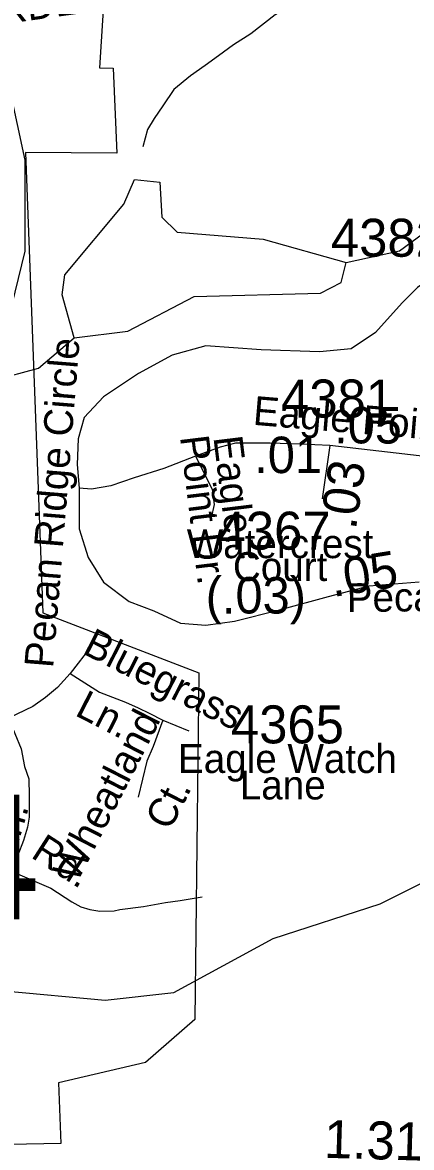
# Model space of a CAD drawing. Extents: x 1547597 to 1699558, y 810033 to 920809.
# Drawn here: x 1668453 to 1669733, y 848253 to 851955 of the extents above; entities that cross this region are included whole.
import ezdxf

# ---------------------------------------------------------------- set-up
doc = ezdxf.new("R2010")
doc.units = 0
for name, color, linetype in [('Exist Boundary Political City Limit New', 7, 'Continuous'), ('Exist Hydrographic Creek Single Shore', 7, 'Continuous'), ('Exist Hydrographic Misc Water Feature', 7, 'Continuous'), ('Exist Hydrographic Pond Under 1500 Sq Ft', 7, 'Continuous'), ('Exist Road Non-System Type 51', 7, 'Continuous'), ('Exist Road Non-System Type 51 Label', 7, 'Continuous'), ('Exist Road Primary Interstate Mileage Hundredths English Label', 7, 'Continuous'), ('Exist Road Primary Interstate Structure Ovrhead Sign Number Label', 7, 'Continuous'), ('Exist Road Secondary Mileage Hundredths English Label', 7, 'Continuous'), ('Exist Road Secondary Type 51 Attributed', 7, 'Continuous'), ('Exist Road Secondary Type 51 Label', 7, 'Continuous'), ('Exist Road Secondary Type 51 Number Label', 7, 'Continuous'), ('Map Preparation Boundary City Limit Buffer Line', 7, 'Continuous')]:
    doc.layers.add(name, color=color, linetype=linetype)

msp = doc.modelspace()

# ---------------------------------------------------------------- linework, layer by layer
at = {"layer": 'Exist Boundary Political City Limit New'}
msp.add_lwpolyline([(1668800, 853278.2), (1668706.5, 851805.3), (1668751, 851805), (1668763.5, 851524.5), (1668463.4, 851527), (1668520.3, 850012.5), (1669033.2, 849815), (1669019.8, 848674.5), (1668857.8, 848533.3), (1668571.5, 848465.7), (1668578.7, 848266.2), (1668296.3, 848261.5), (1667282, 848292.7), (1667069.7, 848312), (1666856.8, 848290.6), (1666732, 848336.6), (1666531.6, 848283), (1665863.6, 848319.1)], dxfattribs=at)
at = {"layer": 'Exist Hydrographic Creek Single Shore'}
for points in [[(1669518.5, 851164.8), (1669693.5, 851203.9), (1670063.5, 851475.4), (1670753.5, 852117.9), (1670971.5, 852218.5), (1671097.5, 852242.2)], [(1668623.4, 850917.1), (1668799.5, 850939.8), (1669017.4, 851053.5), (1669433.5, 851064.8), (1669501.5, 851099.5), (1669518.5, 851164.8)], [(1667636.2, 850347), (1668037.4, 850673), (1668213.4, 850738.3), (1668505.4, 850817.8), (1668623.4, 850917.1)], [(1667613.5, 848351), (1667836.8, 848355.1), (1668082.4, 848613.9), (1668392.4, 848768.5), (1668725.4, 848738.7), (1668950.5, 848763.7), (1669277.4, 848940.8), (1669629.5, 849055.2), (1669989.5, 849234.9)]]:
    msp.add_lwpolyline(points, dxfattribs=at)
at = {"layer": 'Exist Hydrographic Misc Water Feature'}
msp.add_lwpolyline([(1669762.4, 852338.3), (1669704.4, 852308.3), (1669630.1, 852278.6), (1669577.9, 852259.2), (1669539.8, 852241.1), (1669511.6, 852215.4), (1669485.7, 852170), (1669461.4, 852123.7), (1669439.1, 852078.2), (1669332.6, 852008.1), (1669284.4, 851980.4), (1669204.2, 851917.2), (1669147.8, 851881.3), (1669097.9, 851845.5), (1669053.7, 851813.6), (1669005.4, 851780), (1668951.2, 851734.4), (1668915.1, 851681), (1668886.7, 851638.9), (1668864.7, 851603.2), (1668848.7, 851546.1)], dxfattribs=at)
at = {"layer": 'Exist Hydrographic Pond Under 1500 Sq Ft'}
msp.add_line((1668911.4, 851315), (1668961.5, 851264.8), dxfattribs=at)
msp.add_lwpolyline([(1668623.4, 850917.1), (1668583.4, 851059.1), (1668592.5, 851124.5), (1668786.4, 851357), (1668821.4, 851438.3), (1668904.5, 851430), (1668911.4, 851315), (1668961.5, 851264.8), (1669244.4, 851242.6), (1669518.5, 851164.8)], dxfattribs=at)
at = {"layer": 'Exist Road Non-System Type 51'}
for p, q in [((1668681.5, 849905.2), (1668610.4, 849812.9)), ((1668914.5, 849659.5), (1669000.4, 849624.6))]:
    msp.add_line(p, q, dxfattribs=at)
for points in [[(1668409.9, 851736.2), (1668460.6, 851501.7), (1668460.6, 851203.1), (1668417.4, 851022.4), (1668382.1, 850880.9), (1668303.9, 850838.5)], [(1669960.1, 851162.5), (1669880.7, 851157.2), (1669806.6, 851120.2), (1669752.8, 851083.2), (1669702.4, 851032.7), (1669614.9, 850935), (1669534.2, 850881.1), (1669429.9, 850871), (1669238.1, 850877.8), (1669056.5, 850891.2), (1668945.5, 850860.9), (1668834.4, 850800.3), (1668720.1, 850722.9), (1668656.2, 850655.5), (1668636, 850584.8), (1668632.6, 850500.7), (1668639.3, 850423.2)], [(1669365.4, 850568), (1669268.4, 850571.4), (1669154, 850571.4), (1669103.6, 850557.9), (1669022.8, 850527.6)], [(1669022.8, 850527.6), (1668918.5, 850487.2), (1668821, 850456.9), (1668743.6, 850430), (1668679.7, 850419.9), (1668639.3, 850423.2)], [(1669022.8, 850527.6), (1669076.7, 850419.9), (1669083.4, 850369.4), (1669073.3, 850325.6)], [(1668639.3, 850423.2), (1668639.3, 850288.5), (1668669.6, 850194.3), (1668720.1, 850113.5), (1668804.2, 850049.5), (1668884.9, 850019.2), (1668972.4, 849978.8), (1669056.5, 849972), (1669150.7, 849985.5), (1669298.7, 850022.6), (1669459.4, 850066.5)], [(1668610.4, 849812.9), (1668568.1, 849766.8), (1668529.1, 849733.5), (1668487.1, 849704.4), (1668407.3, 849665.8)], [(1668610.4, 849812.9), (1668706.4, 849751.8), (1668791.7, 849718.4), (1668833.3, 849699.6), (1668869.6, 849682), (1668914.5, 849659.5)], [(1668407.3, 849665.8), (1668449.1, 849565.1), (1668460, 849506.8), (1668473.7, 849466), (1668475.3, 849410.9), (1668475.3, 849340), (1668469.3, 849307.6), (1668456.4, 849263.8), (1668437.6, 849215.6), (1668421.8, 849160.5)], [(1668914.5, 849659.5), (1668883.1, 849572.6), (1668862.1, 849525), (1668833.7, 849406.3)], [(1668421.8, 849160.5), (1668546.5, 849106.8), (1668615.6, 849061.4), (1668645.3, 849044.8), (1668675.1, 849036.2), (1668707, 849031.5), (1668755.1, 849032.6), (1668773.2, 849036.2), (1668851.4, 849046.6), (1668923.7, 849059.2), (1668971.9, 849066.2), (1669044.2, 849078.7)]]:
    msp.add_lwpolyline(points, dxfattribs=at)
at = {"layer": 'Exist Road Secondary Type 51 Attributed'}
for points in [[(1669464.8, 850562.8), (1669365.4, 850568)], [(1669464.8, 850562.8), (1669438.7, 850387.4)], [(1669786.7, 850526.1), (1669464.8, 850562.8)], [(1669459.4, 850066.5), (1669593.5, 850101.6), (1669757.9, 850115)]]:
    msp.add_lwpolyline(points, dxfattribs=at)
at = {"layer": 'Map Preparation Boundary City Limit Buffer Line'}
msp.add_lwpolyline([(1668800, 853278.2), (1668706.5, 851805.3), (1668751, 851805), (1668763.5, 851524.5), (1668463.4, 851527), (1668520.3, 850012.5), (1669033.2, 849815), (1669019.8, 848674.5), (1668857.8, 848533.3), (1668571.5, 848465.7), (1668578.7, 848266.2), (1668296.3, 848261.5), (1667282, 848292.7), (1667069.7, 848312), (1666856.8, 848290.6), (1666732, 848336.6), (1666531.6, 848283), (1665863.6, 848319.1)], dxfattribs=at)

# ---------------------------------------------------------------- texts
at = {"layer": 'Exist Road Non-System Type 51 Label'}
for s, rotation, p in [('OAK GARDEN DR', 7.952, (1667898.7, 851880.5)), ('Pecan Ridge Circle', 85.3627, (1668553.7, 849829.4)), ('Point Dr.', 276.9606, (1668971.1, 850591.6)), ('Eagle ', 276.9606, (1669081.1, 850590.1)), ('Bluegrass', 333.0342, (1668646.6, 849880.5)), ('Ln.', 332.8179, (1668622.2, 849677)), ('Wheatland', 62.8327, (1668632.2, 849121.4)), ('Ct.', 62.8327, (1668937.5, 849292.7)), ('Ln.', 73.5886, (1668425.1, 849204.4)), ('Rd.', 327.2953, (1668477.2, 849209.8))]:
    msp.add_text(s, height=95, rotation=rotation, dxfattribs=at).set_placement(p)
at = {"layer": 'Exist Road Primary Interstate Mileage Hundredths English Label'}
msp.add_text('1.31', height=125, rotation=358.3208, dxfattribs=at).set_placement((1669444, 848219.7))
at = {"layer": 'Exist Road Primary Interstate Structure Ovrhead Sign Number Label'}
msp.add_text('S574', height=410.1, dxfattribs=at).set_placement((1667230.6, 849004.5))
at = {"layer": 'Exist Road Secondary Mileage Hundredths English Label'}
for s, rotation, p in [('.05', 359.7744, (1669478.2, 850570.4)), ('.03', 81.5185, (1669549.6, 850283.7)), ('.05', 9.2178, (1669474.5, 850064.4))]:
    msp.add_text(s, height=120, rotation=rotation, dxfattribs=at).set_placement(p)
for s, p in [('.01', (1669215.5, 850472.3)), ('(.03)', (1669055.8, 850010.4))]:
    msp.add_text(s, height=120, dxfattribs=at).set_placement(p)
at = {"layer": 'Exist Road Secondary Type 51 Label'}
for s, rotation, p in [('Eagle Point Dr.', 355.2321, (1669209.4, 850631.5)), ('Pecan Ridge Circle', 0.7138, (1669520.4, 850014.8))]:
    msp.add_text(s, height=95, rotation=rotation, dxfattribs=at).set_placement(p)
for s, p in [('Watercrest', (1668993.5, 850192.5)), ('Court', (1669145.4, 850117.4)), ('Eagle Watch', (1668964.7, 849485.6)), ('Lane', (1669168, 849398.6))]:
    msp.add_text(s, height=95, dxfattribs=at).set_placement(p)
at = {"layer": 'Exist Road Secondary Type 51 Number Label'}
for s, p in [('4382', (1669467.8, 851184.3)), ('4381', (1669303.8, 850655.3)), ('4367', (1669095, 850220.4)), ('4365', (1669138.8, 849583.1))]:
    msp.add_text(s, height=125, dxfattribs=at).set_placement(p)

doc.saveas('drawing.dxf')
